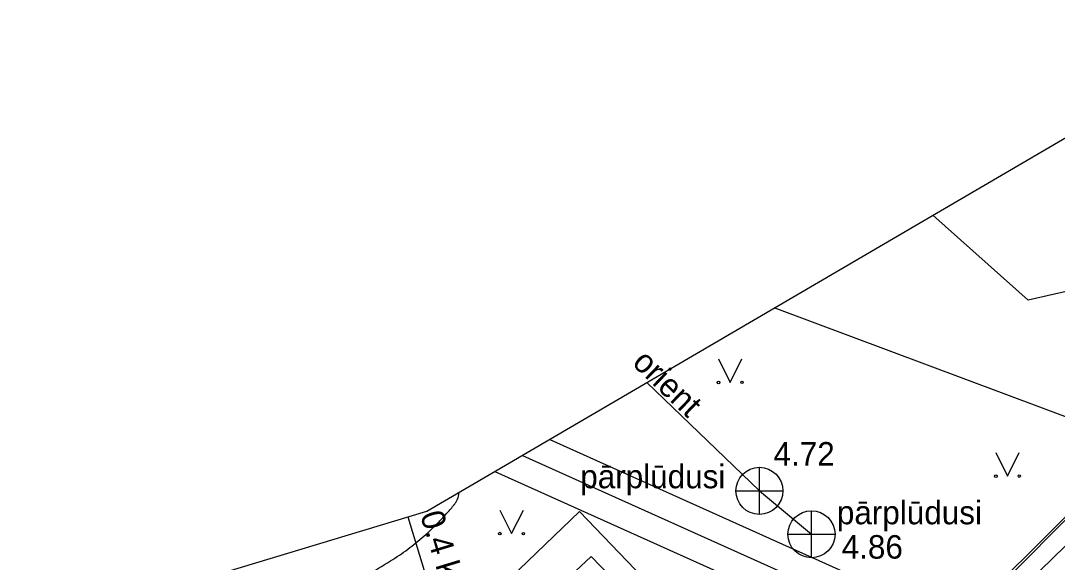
# Model space of a CAD drawing. Extents: x 519536 to 519949, y 326041 to 326519.
# Drawn here: x 519759.65 to 519781.69, y 326347.67 to 326359.19 of the extents above; entities that cross this region are included whole.
import ezdxf

# ---------------------------------------------------------------- set-up
doc = ezdxf.new("R2010")
doc.units = 0
for name, color, linetype in [('CELI_CMAL_####_####_#', 7, 'Continuous'), ('CKOM_ZEMJ_####_####_#', 7, 'Continuous'), ('ELEK_VADP_ZSPR_####_#', 7, 'Continuous'), ('ELEK_VADV_ZSPR_####_#', 7, 'Continuous'), ('ELEK_VADV_ZSPR_TKST_#', 7, 'Continuous'), ('NORB_ZOGS_ZBET_####_#', 7, 'Continuous'), ('RAMI_UZMR_####_####_#', 7, 'Continuous'), ('ROBZ_PROJ_####_####_#', 7, 'Continuous'), ('ROBZ_UZMR_####_####_#', 7, 'Continuous'), ('SILT_VADP_UDEN_####_#', 7, 'Continuous'), ('SILT_VADP_UDEN_KONT_#', 7, 'Continuous'), ('SKAN_ELEM_####_####_#', 7, 'Continuous'), ('SKAN_ELEM_PAST_TKST_#', 7, 'Continuous'), ('SKAN_VADP_PAST_####_#', 7, 'Continuous'), ('SKAN_VADP_PAST_TKST_#', 7, 'Continuous'), ('TERT_ELEM_####_####_#', 7, 'Continuous'), ('UDTK_VADP_UDEN_####_#', 7, 'Continuous')]:
    doc.layers.add(name, color=color, linetype=linetype)

msp = doc.modelspace()

# ---------------------------------------------------------------- linework, layer by layer
at = {"layer": 'CELI_CMAL_####_####_#'}
msp.add_line((519782.746, 326350.436), (519775.671, 326353.078), dxfattribs=at)
for points in [[(519787.012, 326353.495), (519787.003, 326350.384), (519786.512, 326348.498), (519785.347, 326346.803), (519783.954, 326345.172), (519783.312, 326344.342), (519782.78, 326343.481), (519782.379, 326342.661), (519782.017, 326341.829), (519781.38, 326340.133), (519780.249, 326336.661), (519778.915, 326333.169), (519778.026, 326331.447), (519776.909, 326329.758), (519775.796, 326328.35)], [(519764.706, 326346.145), (519765.439, 326346.506), (519765.967, 326346.784), (519766.486, 326347.08), (519766.998, 326347.387), (519767.511, 326347.7), (519767.699, 326347.821), (519767.879, 326347.948), (519768.22, 326348.224), (519768.542, 326348.533), (519768.697, 326348.699), (519768.85, 326348.875), (519768.889, 326348.928), (519768.905, 326348.956), (519768.921, 326348.985), (519768.963, 326349.11), (519768.97, 326349.156)]]:
    msp.add_spline(points, degree=3, dxfattribs=at)
at = {"layer": 'CKOM_ZEMJ_####_####_#'}
for p in [(519764.331, 326341.843), (519778.412, 326341.582)]:
    msp.add_line(p, (519771.531, 326348.753), dxfattribs=at)
at = {"layer": 'ELEK_VADP_ZSPR_####_#'}
msp.add_lwpolyline([(519787.231, 326353.608), (519787.149, 326353.17), (519774.189, 326340.545)], dxfattribs=at)
at = {"layer": 'ELEK_VADV_ZSPR_####_#'}
msp.add_line((519767.879, 326348.633), (519769.493, 326343.332), dxfattribs=at)
at = {"layer": 'NORB_ZOGS_ZBET_####_#'}
msp.add_lwpolyline([(519774.877, 326341.655), (519786.91, 326353.686)], dxfattribs=at)
at = {"layer": 'RAMI_UZMR_####_####_#'}
msp.add_lwpolyline([(519677.714, 326342.785), (519698.5, 326350), (519731.501, 326357.892), (519737.588, 326345.92), (519745.762, 326337.624), (519750.101, 326341.721), (519757.06, 326345.369), (519768.285, 326348.755), (519787.076, 326359.753), (519805.421, 326337.748), (519789.141, 326322.825), (519795, 326316.434), (519793.447, 326310.334), (519805.429, 326296.386), (519823.19, 326274.962), (519838.453, 326250.764), (519857.773, 326227.07), (519873.021, 326209.453), (519881.37, 326184.273)], dxfattribs=at)
at = {"layer": 'ROBZ_PROJ_####_####_#'}
msp.add_line((519776.388, 326343.077), (519792.37, 326359.113), dxfattribs=at)
at = {"layer": 'ROBZ_UZMR_####_####_#'}
for p, q in [((519794.29, 326361.039), (519776.388, 326343.077)), ((519792.37, 326359.113), (519776.388, 326343.077)), ((519771.776, 326347.79), (519765.388, 326341.879)), ((519776.388, 326343.077), (519771.776, 326347.79))]:
    msp.add_line(p, q, dxfattribs=at)
at = {"layer": 'SILT_VADP_UDEN_####_#'}
msp.add_lwpolyline([(519770.314, 326349.943), (519785.785, 326342.984), (519797.191, 326332.608)], dxfattribs=at)
at = {"layer": 'SILT_VADP_UDEN_KONT_#'}
for points in [[(519770.896, 326350.284), (519786.091, 326343.449), (519797.561, 326333.015)], [(519769.731, 326349.602), (519785.48, 326342.518), (519796.821, 326332.201)]]:
    msp.add_lwpolyline(points, dxfattribs=at)
at = {"layer": 'SKAN_ELEM_####_####_#'}
for p, q in [((519775.356, 326348.689), (519775.356, 326349.689)), ((519774.856, 326349.189), (519775.856, 326349.189)), ((519776.463, 326347.765), (519776.463, 326348.765)), ((519775.963, 326348.265), (519776.963, 326348.265))]:
    msp.add_line(p, q, dxfattribs=at)
for centre in [(519775.356, 326349.189), (519776.463, 326348.265)]:
    msp.add_circle(centre, 0.5, dxfattribs=at)
at = {"layer": 'SKAN_VADP_PAST_####_#'}
msp.add_line((519775.356, 326349.189), (519772.959, 326351.491), dxfattribs=at)
msp.add_lwpolyline([(519775.356, 326349.189), (519776.463, 326348.265)], dxfattribs=at)
at = {"layer": 'TERT_ELEM_####_####_#'}
for p, q in [((519774.484, 326351.996), (519774.734, 326351.496)), ((519774.734, 326351.496), (519774.984, 326351.996)), ((519780.382, 326350.003), (519780.632, 326349.503)), ((519780.632, 326349.503), (519780.882, 326350.003)), ((519769.836, 326348.78), (519770.086, 326348.28)), ((519770.086, 326348.28), (519770.336, 326348.78))]:
    msp.add_line(p, q, dxfattribs=at)
for centre, radius in [((519774.484, 326351.495), 0.028), ((519774.984, 326351.495), 0.0263), ((519780.381, 326349.502), 0.028), ((519780.881, 326349.502), 0.0263), ((519769.836, 326348.279), 0.028), ((519770.336, 326348.279), 0.0263)]:
    msp.add_circle(centre, radius, dxfattribs=at)
at = {"layer": 'UDTK_VADP_UDEN_####_#'}
msp.add_line((519790.653, 326355.463), (519781.068, 326353.243), dxfattribs=at)
msp.add_lwpolyline([(519781.068, 326353.243), (519779.045, 326355.053)], dxfattribs=at)

# ---------------------------------------------------------------- texts
at = {"layer": 'ELEK_VADV_ZSPR_TKST_#'}
msp.add_text('0.4 kV', height=0.5, rotation=286.9371, dxfattribs=at).set_placement((519768.136, 326348.679))
at = {"layer": 'SKAN_ELEM_PAST_TKST_#'}
for s, p in [('4.72', (519775.656, 326349.726)), ('pārplūdusi', (519771.546, 326349.244)), ('pārplūdusi', (519777.003, 326348.478)), ('4.86', (519777.105, 326347.747))]:
    msp.add_text(s, height=0.5, dxfattribs=at).set_placement(p)
at = {"layer": 'SKAN_VADP_PAST_TKST_#'}
msp.add_text('orient', height=0.5, rotation=316.1583, dxfattribs=at).set_placement((519772.628, 326351.884))

doc.saveas('drawing.dxf')
